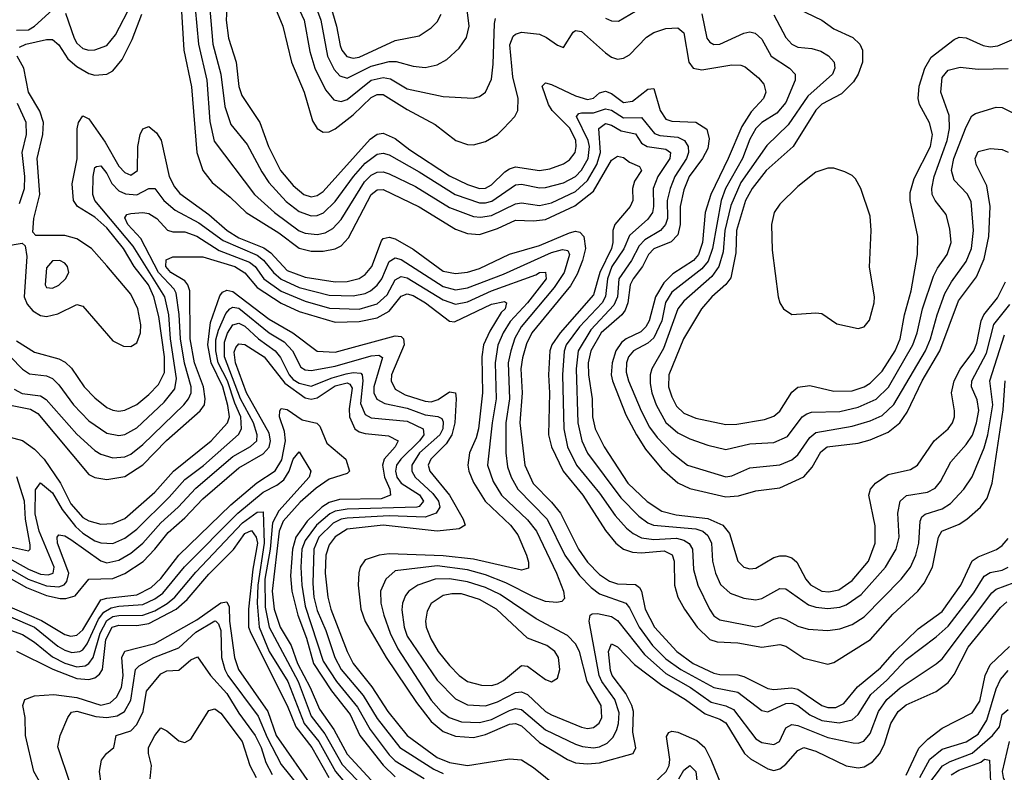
# Model space of a CAD drawing. Header units: inches. Extents: x 884549 to 1028252, y 526810 to 653624.
# Tile 924 of 1056: x 995940 to 999217, y 631988 to 634492. Entities that reach past the tile are written whole.
import ezdxf

# ---------------------------------------------------------------- set-up
doc = ezdxf.new("R2010")
doc.units = ezdxf.units.IN
doc.header["$MEASUREMENT"] = 0
doc.layers.add('A9693', color=7, linetype='Continuous')

msp = doc.modelspace()

# ---------------------------------------------------------------- linework, layer by layer
at = {"layer": 'A9693', "color": 5}
for points, elevation in [([(996758.1, 634610), (996815.8, 634470), (996844.5, 634350), (996887.4, 634250), (996914.9, 634154.9), (996930, 634129.2), (996950, 634117.4), (996970, 634118.5), (996990, 634128.1), (997050, 634174.9), (997110, 634232.9), (997130, 634242.4), (997150, 634243.1), (997230, 634193.2), (997323.1, 634143.1), (997391.1, 634090), (997430, 634076.5), (997450, 634075.7), (997490, 634086.8), (997529.9, 634110), (997550.5, 634129.5), (997587.7, 634170), (997597.9, 634190), (997598.8, 634230), (997581.5, 634301.5), (997571.6, 634408.4), (997582.8, 634437.2), (997590, 634443.9), (997610, 634449.7), (997670, 634443), (997692.8, 634432.8), (997730, 634406.4), (997750, 634399.3), (997782.5, 634450), (997790, 634455.9), (997810, 634452.6), (997890, 634381.7), (997910, 634366.7), (997930, 634359.8), (997950, 634363.3), (997970, 634375.1), (998026.3, 634433.7), (998050, 634449.6), (998090, 634462.2), (998130, 634464.1), (998150, 634447.6), (998167, 634350), (998181.2, 634330), (998210, 634324.6), (998310, 634341.4), (998340.5, 634340.5), (998354.6, 634334.6), (998398.3, 634298.3), (998416.9, 634276.9), (998422.9, 634250), (998415.2, 634230), (998374.6, 634185.4), (998343.2, 634136.8), (998298.1, 634030), (998239.9, 633910), (998221.6, 633850), (998212.6, 633750), (998198.9, 633710), (998182.4, 633690), (998113.4, 633646.6), (998083.6, 633616.4), (998055.6, 633570), (998034.6, 633490), (998024.4, 633470), (998006.8, 633453.1), (997958.6, 633430), (997942.7, 633417.3), (997924.6, 633390), (997911.5, 633350), (997909, 633310), (997913.4, 633290), (997957.5, 633177.5), (997992.9, 633110), (998022.8, 633062.8), (998077.5, 632997.5), (998130.5, 632950.5), (998170, 632931.4), (998290, 632904.2), (998332, 632908), (998390, 632924.1), (998470, 632934.2), (998550, 632971.1), (998577.6, 633002.4), (998605.8, 633054.2), (998627.2, 633070), (998730, 633083.1), (998770, 633093.5), (998830, 633119.1), (998869.6, 633150.4), (998893.8, 633186.2), (998943.4, 633290), (999002.6, 633390), (999063.8, 633556.2), (999124, 633636), (999150, 633696), (999165.2, 633770), (999169.9, 633870.1), (999158.8, 633938.8), (999123.4, 634010), (999120.2, 634030), (999130, 634053.4), (999170, 634062.7), (999210, 634059.4), (999230, 634050.9)], 3020), ([(996831.9, 634610), (996886.7, 634490), (996905.3, 634385.3), (996922.6, 634330), (996958.4, 634258.4), (996985.1, 634225.1), (997010, 634219.1), (997030, 634225.6), (997110, 634290), (997150, 634299.3), (997174.4, 634294.4), (997230, 634262), (997350, 634235.8), (997449.8, 634230.2), (997470, 634236), (997490, 634250.4), (997510, 634294), (997516.2, 634343.8), (997520.8, 634479.2), (997523.9, 634496.1)], 3040), ([(996475, 634575), (996486.4, 634390), (996511.6, 634268.4), (996529.8, 634049.8), (996550, 633990.2), (996580.7, 633950), (996641, 633901), (996693.7, 633850), (996802.9, 633782.9), (996870, 633731.7), (996910, 633721.8), (996950, 633721.8), (996990, 633729.8), (997010, 633739.7), (997034.4, 633765.6), (997109.7, 633910.3), (997130, 633925.7), (997150, 633926.6), (997270, 633868.7), (997390, 633795.2), (997430, 633780.4), (997470, 633776.8), (997530, 633796.5), (997590, 633824.4), (997650, 633822), (997690, 633827.3), (997787.5, 633872.5), (997850, 633921.1), (997910, 634024.3), (997930, 634037.5), (997950, 634033), (997970, 634017.8), (998002.8, 634002.8), (998009.2, 633990), (997986, 633954), (997979.4, 633930), (997980.4, 633890), (997971.3, 633870), (997920.7, 633810), (997913.7, 633790), (997914.4, 633750), (997910.1, 633730.1), (997871.2, 633650), (997850, 633576), (997739.3, 633450), (997711.5, 633410), (997704.2, 633390), (997699.8, 633310), (997703.4, 633250), (997700.3, 633110), (997710.3, 633070), (997748.6, 632990), (997814.6, 632910), (997890, 632791.6), (997924.1, 632750), (997950, 632730.1), (997979.7, 632719.7), (998010, 632717.3), (998084.7, 632724.7), (998111.6, 632711.6), (998118.2, 632690), (998119.6, 632610), (998130.9, 632570), (998152.9, 632530), (998195.1, 632470), (998237.2, 632430), (998261.4, 632421.4), (998330, 632418.8), (998410, 632403.5), (998470, 632412.6), (998490, 632407), (998550, 632367.4), (998630, 632347.9), (998650, 632352.9), (998772, 632430), (998846.3, 632513.7), (998929.5, 632590), (998950, 632617), (998977.4, 632670), (998997.9, 632770), (999009.4, 632790), (999066.4, 632813.6), (999092.6, 632830), (999137.4, 632870), (999159.9, 632900.1), (999176, 632950), (999213.3, 633193.3), (999220, 633290)], 2920), ([(996906.3, 634590), (996942, 634490), (996964.5, 634370), (996986.2, 634326.2), (997005.4, 634305.4), (997030, 634297.6), (997110, 634337.2), (997170, 634352.7), (997192.8, 634352.8), (997250, 634336.6), (997290, 634332.5), (997330, 634341.5), (997361.3, 634358.7), (997402.7, 634397.3), (997427.2, 634432.8), (997435.5, 634470), (997423.7, 634570)], 3060), ([(996965.2, 634570), (996994.9, 634470), (997006.3, 634406.3), (997012.3, 634390), (997029.4, 634369.4), (997050, 634363.4), (997070, 634366.8), (997190, 634422.5), (997270, 634438.3), (997310, 634464.2), (997330, 634485), (997342.4, 634510)], 3080), ([(996093.1, 634513.1), (996121.7, 634430), (996130, 634413.7), (996150, 634396.2), (996170, 634390.1), (996190, 634391.1), (996230, 634406.3), (996258.6, 634441.4), (996314, 634546)], 2940), ([(996524.4, 634530), (996534.8, 634410), (996562.5, 634290), (996573.3, 634153.3), (996587.7, 634087.7), (996721.5, 633910), (996788.3, 633850), (996870, 633789.4), (996890, 633781), (996930, 633776.6), (996957, 633783), (996982.7, 633797.3), (997010, 633827.4), (997087.9, 633952.1), (997110, 633974.2), (997130, 633984), (997150, 633985.4), (997170, 633979), (997257.1, 633937.1), (997370, 633867.2), (997450, 633836.3), (997474.2, 633834.2), (997510, 633839.7), (997590, 633878.5), (997610, 633881.8), (997670, 633873.3), (997710, 633882.5), (997790, 633919.6), (997830, 633956.4), (997861.3, 634010), (997873, 634050), (997867.3, 634130), (997890, 634145.9), (997910, 634140.6), (997942.1, 634122.1), (997990, 634111.4), (998010, 634081), (998028.8, 634070), (998090, 634061), (998106.4, 634050), (998104, 634030), (998063.7, 633970), (998047.8, 633930), (998049.8, 633870), (998045.8, 633850), (998030, 633827.8), (997970, 633773.7), (997950.9, 633729.1), (997910.8, 633670), (997896.4, 633630), (997889.4, 633570.6), (997878.1, 633550), (997803, 633470), (997759.2, 633410), (997751.6, 633388.4), (997746.3, 633310), (997750.5, 633130.5), (997763.7, 633070), (997793.4, 633010), (997870, 632916.2), (997921.5, 632841.5), (997959.6, 632799.6), (997981.6, 632781.6), (998010, 632767.2), (998050, 632762.4), (998126.2, 632766.2), (998150, 632759.5), (998168.5, 632748.5), (998178.7, 632730), (998182.3, 632662.3), (998196.5, 632610), (998235.4, 632530), (998250, 632508.4), (998270, 632494.5), (998390, 632471.6), (998410, 632475.7), (998450, 632496.9), (998470, 632502.1), (998490, 632496.1), (998530, 632473.4), (998564.3, 632464.3), (998630, 632459.6), (998670, 632464.6), (998710, 632479.4), (998750, 632504.5), (998873.6, 632630), (998904.3, 632670), (998922.3, 632710), (998932.4, 632750), (998936.5, 632823.5), (998942.7, 632837.3), (998953.1, 632846.9), (999010, 632864.4), (999038, 632882), (999082.5, 632930), (999110, 632971.2), (999150, 633067.5), (999161.9, 633110), (999178.5, 633210), (999168.8, 633290), (999217, 633443)], 2940), ([(996630.7, 634550), (996627.7, 634490), (996635.2, 634430), (996660.2, 634350), (996669.8, 634269.8), (996679.6, 634239.6), (996739.4, 634150), (996768.4, 634070), (996808.1, 633990), (996850, 633940.1), (996886.2, 633910), (996910, 633902.7), (996930, 633906.9), (996950, 633920.4), (997106, 634094), (997130, 634110.4), (997150, 634114.1), (997190, 634096.3), (997238.7, 634058.7), (997370, 633971.9), (997430, 633943), (997470, 633929.8), (997490, 633931.5), (997510, 633942.6), (997555, 633985), (997570, 633995.8), (997590, 634002.3), (997670, 633989.8), (997704.3, 633995.7), (997750, 634012.3), (997770, 634025.2), (997788.2, 634050), (997792.5, 634070), (997790.8, 634090), (997770.6, 634130.6), (997712.1, 634190), (997699.6, 634210), (997678.7, 634270), (997690, 634281.5), (997710, 634276.2), (997790, 634238), (997830, 634226), (997850, 634230.1), (997870, 634248.2), (997890, 634254.1), (997910, 634245.6), (997950, 634216), (997979.1, 634220.9), (998030, 634260.1), (998050, 634262.2), (998071.5, 634190), (998090, 634160.8), (998110, 634153.8), (998190.4, 634150.4), (998227.4, 634127.4), (998235.1, 634095.1), (998230, 634063.2), (998212.5, 634030), (998168.6, 633970), (998150, 633925.7), (998137.9, 633870), (998138.3, 633810), (998130, 633776.2), (998107.9, 633752.1), (998050, 633729.3), (998032.7, 633710), (998012.3, 633670), (997981.7, 633630), (997972, 633610), (997963.7, 633550), (997954.7, 633525.3), (997943.7, 633510), (997875.5, 633450), (997841.4, 633390), (997832.3, 633350), (997833.2, 633310), (997845.2, 633230), (997846.9, 633170), (997854.9, 633130), (997885.2, 633070), (997964, 632950), (998028.2, 632888.2), (998076.6, 632856.6), (998124.6, 632844.6), (998230, 632832), (998280.1, 632810), (998302.3, 632782.3), (998330, 632690.2), (998350, 632670.1), (998370, 632664.4), (998390, 632667.3), (998450, 632702), (998470, 632708.1), (998490, 632707.5), (998510, 632700.7), (998526.4, 632686.4), (998556.1, 632630), (998571.5, 632611.5), (998610, 632590.1), (998632.3, 632587.7), (998665.7, 632594.3), (998710, 632625.5), (998764.5, 632690), (998787.3, 632750), (998787.5, 632807.5), (998766.1, 632910), (998771.1, 632930), (998787.9, 632950), (998830, 632978.3), (998904.7, 632995.3), (998927.4, 633010), (998983.7, 633090), (999029.8, 633130), (999043.9, 633150), (999051, 633170), (999051, 633190), (999040.8, 633250), (999049.7, 633290), (999070, 633328.8), (999115.6, 633390), (999124.8, 633415.2), (999139.5, 633490), (999148.7, 633510), (999194, 633566), (999220.8, 633619.2)], 2980), ([(998529, 634529), (998610, 634490.6), (998650, 634461.6), (998712.6, 634432.6), (998736, 634410), (998744.6, 634390), (998744.6, 634350), (998730.5, 634310), (998714.9, 634285.1), (998675.1, 634244.9), (998610, 634210.3), (998590, 634190.7), (998513.8, 634070), (998424.6, 633990), (998378.2, 633930), (998355.7, 633890), (998325.6, 633790), (998323.8, 633716.2), (998306.8, 633633.2), (998289.8, 633610.2), (998243.1, 633570), (998209.3, 633530), (998148.7, 633430), (998100.6, 633310), (998099.4, 633270), (998110, 633236.3), (998125.8, 633205.8), (998150, 633182.6), (998190, 633166), (998290, 633144.6), (998326.3, 633146.3), (998418.4, 633161.6), (998450, 633172.7), (998470, 633189.5), (998510, 633252.9), (998530, 633269.5), (998570, 633274.7), (998650, 633255.2), (998710, 633257.3), (998750, 633270.1), (998770, 633282), (998810, 633321.7), (998853.6, 633390), (998870.2, 633430), (998884.5, 633510), (998906.8, 633590), (998928.3, 633710), (998928.9, 633770), (998904, 633890), (998903.7, 633916.3), (998917.2, 633962.8), (998971.6, 634070), (998977.8, 634110), (998968.1, 634148.1), (998934.7, 634210), (998929.9, 634230), (998933.3, 634270), (998952, 634330), (998973.5, 634366.5), (999050, 634425.7), (999066.9, 634433.1), (999090, 634430.8), (999145.9, 634406), (999170, 634401.2), (999195.7, 634404.3), (999250, 634428)], 3080), ([(995930, 634456.6), (995970, 634458.4), (995990.1, 634469.9), (996050, 634524.8)], 2940), ([(995939.6, 634400.4), (995961.1, 634410), (996030, 634425.8), (996050, 634425.9), (996070, 634407.5), (996100.9, 634360.9), (996130, 634335.8), (996170, 634313.1), (996190, 634306.8), (996229.9, 634310.1), (996250, 634321.3), (996281.3, 634358.7), (996314.2, 634425.8), (996346.3, 634510)], 2920), ([(996573.4, 634526.6), (996582.7, 634410), (996609.8, 634310), (996622.4, 634202.4), (996642.6, 634142.6), (996696.9, 634076.9), (996745.6, 633985.6), (996769.8, 633949.8), (996826.9, 633886.9), (996870, 633853.9), (996910, 633839.2), (996930, 633840.2), (996951.2, 633848.8), (996990, 633886.4), (997050.7, 633970), (997090, 634013.8), (997130, 634044.3), (997150, 634048.1), (997170, 634042.4), (997270, 633985.3), (997389.9, 633909.9), (997470, 633881.8), (997490, 633881.8), (997511.7, 633888.3), (997590, 633941.9), (997610, 633944.1), (997670, 633932.7), (997690, 633933.5), (997750, 633949), (997790, 633970.1), (997810, 633990.8), (997831.7, 634030), (997835.9, 634070), (997832.5, 634090), (997793.1, 634170), (997800.7, 634179.3), (997810, 634182.2), (997850, 634181.4), (997890, 634195.3), (997910, 634190.8), (997950, 634165.2), (998010, 634166.4), (998052.6, 634112.6), (998070, 634106.8), (998130, 634100.9), (998152.5, 634090), (998165.1, 634070), (998166.2, 634050), (998159.3, 634030), (998120.9, 633970), (998104.8, 633930), (998095.4, 633890), (998095.5, 633830), (998089.8, 633810.2), (998072.5, 633790), (998020.5, 633759.5), (998001.2, 633738.8), (997976.3, 633690), (997933.8, 633630), (997929.1, 633570), (997917.9, 633542.1), (997840.5, 633459.5), (997798.2, 633390), (997791.9, 633330), (997797.9, 633150), (997810.7, 633090.7), (997830, 633049.1), (997940.4, 632900.4), (998000.2, 632840.2), (998030, 632817.7), (998049.6, 632809.6), (998190, 632798), (998213.7, 632790), (998230, 632775.9), (998241.9, 632750), (998245.8, 632690), (998255.5, 632650), (998272.9, 632612.9), (998304.1, 632584.1), (998350, 632567.2), (998390, 632561), (998410, 632565.4), (998470, 632599.1), (998490, 632598.5), (998564.8, 632544.8), (998590, 632536.6), (998630, 632532.7), (998670, 632537.3), (998690, 632544.6), (998740.7, 632579.3), (998821.3, 632670), (998856.7, 632730), (998867.1, 632770), (998862.5, 632850), (998870.5, 632890), (998891.6, 632908.4), (998960.7, 632919.3), (998987.2, 632932.8), (999004.5, 632955.5), (999039, 633021), (999090, 633077.9), (999111.2, 633108.8), (999124.5, 633150), (999131.7, 633191.7), (999126.5, 633226.5), (999107.9, 633270), (999108.7, 633290), (999157.8, 633382.2), (999182, 633478), (999235.6, 633544.4)], 2960), ([(997890, 634496.8), (997910, 634487.4), (997932.7, 634487.3), (997990, 634519.9)], 3040), ([(998210, 634511.1), (998226.7, 634430), (998236.7, 634416.7), (998250, 634408.8), (998270, 634410.5), (998350, 634446.8), (998370, 634451.2), (998387.3, 634447.3), (998410, 634427.1), (998441.5, 634370), (998501.9, 634330), (998520.8, 634310), (998520.4, 634290), (998490, 634216.2), (998459.5, 634180.5), (998410, 634149.2), (998390, 634129.5), (998370, 634094.6), (998345.3, 634030), (998289.2, 633930), (998274.2, 633890), (998245.2, 633730), (998231.4, 633688.6), (998210, 633662.5), (998110, 633585.1), (998089.5, 633550.5), (998076.8, 633490), (998050, 633433.1), (998030, 633415.4), (997983.1, 633390), (997965.8, 633370), (997959, 633350), (997958.4, 633318.4), (997966.1, 633290), (998008.1, 633190), (998036.3, 633136.3), (998061.3, 633101.3), (998110, 633051), (998163, 633010), (998290, 632970.9), (998310, 632974), (998370, 633000.9), (998470, 633010.5), (998510, 633027.4), (998530, 633043.6), (998570, 633101.9), (998590, 633118.1), (998710, 633139.4), (998770, 633157.1), (998810, 633175.2), (998848.9, 633211.1), (998954.4, 633390), (998971.3, 633430), (998992.9, 633510), (999019.2, 633580.7), (999040.8, 633619.2), (999090, 633686.7), (999108.1, 633730), (999114.2, 633790), (999106.8, 633886.8), (999092.7, 633912.7), (999050, 633958), (999041.4, 633990), (999048.8, 634030), (999090, 634135), (999108.3, 634171.6), (999120.9, 634179.1), (999190, 634200.9), (999210, 634199.8), (999250, 634180.1)], 3040), ([(998450, 634507.8), (998490, 634432.9), (998510, 634410.1), (998530, 634400.1), (998575.8, 634395.8), (998606.6, 634386.6), (998631.4, 634371.4), (998650.1, 634350), (998653.2, 634330), (998645.2, 634310), (998563.3, 634236.8), (998498, 634142), (998426.9, 634073.1), (998339.9, 633950), (998307.1, 633872.9), (998287.2, 633790), (998281, 633719), (998266.9, 633670), (998243.1, 633636.9), (998150, 633554.9), (998130.8, 633530), (998082.6, 633397.4), (998043.6, 633330), (998038.3, 633310), (998038.4, 633281.6), (998043.8, 633250), (998057.8, 633210), (998090, 633151.5), (998130, 633116.9), (998170, 633097.1), (998230, 633076), (998290, 633061.2), (998370, 633080.9), (998450, 633084.9), (998494.9, 633105.1), (998544.1, 633170), (998559.4, 633180.6), (998574.7, 633185.3), (998670, 633188), (998730, 633202.2), (998790, 633229.1), (998831.5, 633268.5), (998912.8, 633410), (998926.9, 633450), (998944.7, 633530), (998981.3, 633638.7), (998994.5, 633665.5), (999026.1, 633710), (999040.1, 633750), (999035.5, 633795.5), (999023.5, 633843.5), (998986.2, 633890), (998976.6, 633910), (998975.3, 633930), (998983.5, 633970), (999026.6, 634090), (999034.7, 634130), (999032.8, 634172.8), (999005, 634250), (999010, 634299.6), (999030, 634323.7), (999070, 634333.8), (999130, 634326.9), (999230, 634329.1)], 3060), ([(995890, 633738.2), (995948.5, 633748.5), (995958.9, 633738.9), (995963.6, 633703.6), (995955.3, 633570), (995965.4, 633545.4), (995983.5, 633523.5), (996010, 633507.5), (996030, 633504.2), (996067.4, 633512.6), (996130, 633543.6), (996150, 633538), (996250, 633422.7), (996285.2, 633405.2), (996310, 633404.2), (996330, 633416.9), (996342.1, 633450), (996343.4, 633476.6), (996333.7, 633530), (996310, 633578.7), (996230, 633672.2), (996178.8, 633730), (996130, 633762), (996090, 633773.6), (995993.9, 633773.9), (995984.4, 633784.4), (995987.3, 633830), (996007, 633910), (995998, 634030), (996017.6, 634110), (996019.9, 634150), (996007, 634187), (995969.1, 634250), (995954.5, 634330), (995932.4, 634370)], 2920), ([(995939.8, 633880.2), (995956.4, 633930), (995957, 633970), (995948.7, 634050), (995962.4, 634110), (995962.2, 634150), (995933.3, 634213.3)], 2940), ([(995930, 633422.9), (995990, 633385.9), (996070, 633363.3), (996092.1, 633352.1), (996112.5, 633332.5), (996154.5, 633270), (996190, 633233.2), (996230, 633201.5), (996250, 633192.4), (996270, 633189.7), (996290, 633192.5), (996330, 633211.6), (996370, 633244.5), (996401.8, 633278.2), (996421.9, 633318.1), (996422.7, 633370), (996403.7, 633503.7), (996386.3, 633570), (996368.4, 633610), (996321.5, 633670), (996285.4, 633730), (996230, 633798.7), (996190, 633835), (996133.1, 633870), (996119.1, 633890), (996114.6, 633945.4), (996131.4, 634028.6), (996131.7, 634128.3), (996135.6, 634150), (996150, 634172.3), (996170, 634162.3), (996224.5, 634084.5), (996270, 634004.2), (996290, 633983.8), (996310, 633974.2), (996332.1, 633990), (996333.4, 634070), (996341.5, 634110), (996350, 634128.2), (996370, 634136), (996395.3, 634115.3), (996411.2, 634091.2), (996437.2, 633970), (996455.3, 633935.3), (996473.7, 633913.7), (996570, 633843), (996630.4, 633790), (996670, 633766.4), (996752.3, 633732.3), (996775.5, 633715.5), (996830, 633657.5), (996890, 633634.5), (996990, 633619.6), (997030, 633620.8), (997070, 633630.7), (997090, 633643.9), (997112.2, 633670), (997144, 633756), (997150, 633763.3), (997170, 633768), (997190, 633762.3), (997250, 633728.4), (997350, 633654.8), (997390, 633647.1), (997430, 633651.9), (997470, 633663.3), (997570, 633711.4), (997670, 633740.7), (997770, 633782.9), (997790, 633788.2), (997804.2, 633784.2), (997817.8, 633770), (997823, 633730), (997813.4, 633690), (997795.3, 633644.7), (997773.4, 633606.6), (997644.7, 633450), (997627.2, 633412.8), (997613.9, 633366.1), (997608, 633330), (997612.2, 633250), (997604.6, 633150), (997621.4, 633010), (997649, 632949), (997710, 632886.9), (997739.5, 632850), (997799.3, 632730), (997830, 632686.7), (997870, 632645.9), (997903.1, 632623.1), (997930, 632614.8), (997990, 632611.9), (998002.8, 632602.8), (998010, 632590), (998021.8, 632530), (998053.2, 632470), (998127.1, 632390), (998181.6, 632350), (998250, 632317), (998270, 632312.6), (998330, 632312), (998350, 632305.9), (998430, 632266.5), (998450, 632263), (998510, 632269.1), (998530, 632263.9), (998609.9, 632209.9), (998630, 632203), (998656.4, 632203.6), (998683.1, 632216.9), (998728, 632272), (998804.9, 632335.1), (998852.6, 632390), (998930, 632465.4), (999010, 632522.8), (999072.4, 632610), (999110, 632691), (999130, 632704.7), (999190.8, 632729.2), (999210, 632742.6), (999230, 632765.5)], 2880), ([(995910, 633370.1), (995950, 633329.1), (995973.1, 633313.1), (996030, 633306.2), (996050, 633297.3), (996070, 633277.3), (996118.9, 633210), (996170, 633157.4), (996230, 633115.9), (996270, 633108.1), (996290, 633111.7), (996330, 633133.9), (996420.7, 633219.3), (996457, 633263), (996462.5, 633297.5), (996442.6, 633430), (996436.1, 633510), (996423.8, 633570), (996318.2, 633738.2), (996190.4, 633890), (996183.2, 633910), (996184.8, 633970), (996190, 634000.2), (996196.4, 634003.6), (996210, 634005.2), (996230, 633979.6), (996247, 633947), (996270, 633922.6), (996292.4, 633912.4), (996330, 633909.4), (996370, 633930.1), (996390, 633930.1), (996420.3, 633890), (996457.7, 633857.7), (996536, 633816), (996617.4, 633757.4), (996730, 633708.3), (996751.9, 633691.9), (996785, 633650), (996810, 633628), (996870, 633600.9), (996970, 633575.4), (997050, 633572.5), (997090, 633581.1), (997108.2, 633590), (997130, 633608.6), (997144.9, 633630), (997170, 633687.3), (997190, 633699), (997210, 633693.6), (997350, 633603.8), (997390, 633592.8), (997430, 633599.2), (997550, 633645.5), (997710, 633716.8), (997746.8, 633726.8), (997764.2, 633724.2), (997770.1, 633710), (997752.4, 633650), (997719.4, 633600.6), (997608.5, 633470), (997587.9, 633432.1), (997574.3, 633390), (997566.2, 633350), (997570.4, 633230), (997557.9, 633150), (997557.8, 633050), (997564.1, 633004.1), (997575.5, 632970), (997598, 632930), (997695.1, 632830), (997754.6, 632710), (997802.7, 632642.7), (997842.5, 632602.5), (997870, 632581.9), (997957.4, 632550), (997970, 632534.6), (998001.8, 632470), (998046.6, 632410), (998090, 632365.6), (998140.3, 632330), (998250, 632269.3), (998330, 632253.8), (998410, 632192.9), (998430, 632189.2), (998490, 632216.3), (998510, 632217.7), (998530, 632209.7), (998570, 632178.3), (998610, 632159.8), (998667.6, 632152.4), (998710, 632161.8), (998730, 632179.6), (998773, 632247), (998825.6, 632294.4), (998890, 632362.4), (998990, 632438.2), (999030, 632474.3), (999115.7, 632584.3), (999150, 632639.9), (999170, 632652.3), (999210, 632660.1), (999230, 632669.7)], 2860), ([(995922.3, 633262.3), (995948, 633248), (996010, 633239.9), (996028.3, 633228.3), (996130, 633112.9), (996190, 633058.4), (996210, 633045.7), (996250, 633034), (996290, 633036.7), (996310, 633045.7), (996350, 633078), (996486.3, 633210), (996502.4, 633230), (996511.1, 633250), (996511, 633270), (996489.2, 633349.1), (996474.9, 633430), (996471.1, 633511.1), (996461.5, 633581.5), (996454.8, 633594.8), (996401.9, 633650), (996343.8, 633763.8), (996299.8, 633810), (996290, 633832.2), (996296.4, 633843.6), (996310, 633846.9), (996350, 633850.4), (996370, 633846.7), (996396.9, 633830), (996431.7, 633791.7), (996450, 633785.5), (996490, 633786.3), (996530, 633771.7), (996603.9, 633723.9), (996705.3, 633685.3), (996724.2, 633670), (996753, 633630), (996810, 633588.3), (996890, 633554.8), (996971.7, 633531.7), (997070, 633528.5), (997130, 633546.3), (997163.3, 633576.7), (997190, 633626.3), (997210, 633637.4), (997230, 633632.6), (997350, 633559.7), (997390, 633544.9), (997430, 633552.6), (997510, 633589.4), (997657.5, 633642.4), (997670, 633650.6), (997690, 633651.4), (997691.8, 633630), (997630.3, 633550), (997572.6, 633487.4), (997549.2, 633450), (997531.2, 633408.8), (997522.4, 633350), (997526.1, 633230), (997512.1, 633150), (997496.9, 633010), (997515.7, 632955.7), (997543.5, 632910), (997630, 632827.4), (997660.2, 632790), (997727.1, 632650), (997750.1, 632590), (997753.7, 632566.3), (997744.4, 632555.6), (997727.8, 632552.2), (997690, 632556.4), (997650, 632571.8), (997558.1, 632618.1), (997490, 632644.9), (997430, 632660.9), (997330, 632674.6), (997190, 632657.9), (997158.4, 632630), (997141.4, 632590), (997141.7, 632550), (997151.7, 632510), (997172.9, 632450), (997198.2, 632398.2), (997310, 632227.8), (997342.9, 632190), (997369.1, 632170), (997410, 632155.6), (997470, 632153), (997510, 632163.3), (997570, 632193.6), (997590, 632199.4), (997610, 632197), (997690, 632128.4), (997790, 632080.9), (997813.1, 632073.1), (997850, 632069), (997870, 632072.3), (997895.4, 632084.6), (997915.1, 632104.9), (997927.2, 632130), (997933.3, 632150), (997934.9, 632185.1), (997920.4, 632230), (997877.8, 632290), (997869.1, 632310), (997835.7, 632490), (997838.7, 632510), (997845, 632515), (997863.5, 632516.5), (997910, 632506), (997930, 632493), (998019.7, 632379.7), (998090, 632316.5), (998172, 632270), (998241.3, 632221.3), (998290, 632208.3), (998316, 632196), (998390, 632098.8), (998410, 632086.3), (998450, 632080.1), (998468.8, 632090), (998490, 632135.3), (998510, 632146.6), (998530, 632143.1), (998630, 632103.2), (998713.9, 632086.1), (998730, 632084.8), (998749.2, 632090.8), (998770, 632116.6), (998798.2, 632190), (998825.9, 632230), (998870, 632269.1), (998990, 632348.1), (999010, 632365.6), (999175.8, 632584.2), (999190, 632596.6), (999250, 632619.6)], 2840), ([(995910, 633209.2), (995976.1, 633196.1), (996001.2, 633181.2), (996170, 632978.5), (996190, 632968.4), (996230, 632961.5), (996290, 632972.3), (996350, 633010.7), (996428.5, 633091.5), (996540.5, 633190), (996555.2, 633210), (996557.2, 633230), (996551.7, 633270), (996522.1, 633350), (996508, 633430), (996506.9, 633590), (996500.1, 633610), (996490, 633623), (996442.7, 633650), (996426.4, 633670), (996427.8, 633692.2), (996450, 633702.2), (996550, 633702.8), (996655.7, 633670), (996689.2, 633649.2), (996730, 633600.4), (996810, 633548.5), (996870, 633520.8), (996990, 633485.2), (997070, 633487.1), (997130, 633499.9), (997170, 633521.4), (997210, 633571.4), (997230, 633579.1), (997250, 633573.8), (997290.5, 633550), (997370, 633488.8), (997386.7, 633486.7), (997510, 633545.1), (997553.5, 633553.5), (997560.7, 633550), (997555.5, 633530), (997543, 633517), (997504.9, 633455.1), (997484.1, 633410), (997478.1, 633370), (997480.5, 633250), (997466.7, 633130), (997459.8, 633100.2), (997437.4, 633050), (997431.3, 633010), (997434.4, 632990), (997450, 632952.1), (997489.1, 632890), (997573.9, 632810), (997598, 632778), (997627.2, 632710), (997633.5, 632686.5), (997633, 632667), (997610, 632659.7), (997450, 632696.6), (997350, 632708.3), (997170, 632714.2), (997136, 632710), (997090, 632694), (997072.8, 632670), (997068.6, 632651.4), (997067.1, 632610), (997076, 632530), (997089.6, 632489.6), (997159.5, 632370), (997260.3, 632220.3), (997310, 632156.6), (997350, 632123.6), (997390, 632107.8), (997450, 632103.8), (997490, 632113.2), (997570, 632148.1), (997590, 632149.8), (997610, 632141.9), (997670, 632086.3), (997763.6, 632030), (997790, 632019.6), (997830, 632015.7), (997870, 632019.3), (997981.6, 632050), (997990.6, 632069.4), (997980.8, 632120.8), (997982.6, 632190), (997977.5, 632210), (997956.8, 632250), (997911.3, 632310), (997905.8, 632325.8), (997899.3, 632390), (997910, 632414.6), (997930, 632404.7), (997985.8, 632345.8), (998077.4, 632277.4), (998155.9, 632230), (998221.6, 632181.6), (998270, 632164.6), (998290, 632152.6), (998352.7, 632050), (998372.2, 632032.2), (998430, 631998.7), (998450, 631994.1), (998470, 631999.4), (998490, 632015.1), (998530, 632060.1), (998550, 632070.5), (998590, 632057.7), (998690, 632009.2), (998730, 632002.2), (998750, 632006), (998777.9, 632022.1), (998802.5, 632050), (998817.9, 632082.1), (998839.2, 632150), (998863.3, 632190), (998890, 632211.6), (998990, 632256.3), (999030, 632286.7), (999050, 632313), (999096.6, 632403.4), (999204.2, 632535.8), (999225.5, 632554.5)], 2820), ([(995904.1, 633104.1), (995950, 633091.3), (995990, 633062.6), (996021.5, 633030), (996076, 632950), (996110, 632880.7), (996150, 632835), (996170, 632823.8), (996210, 632812.8), (996250, 632815.2), (996290, 632832.5), (996390, 632919.4), (996451.6, 632990), (996577.2, 633090), (996632.1, 633150), (996637.9, 633170), (996632.5, 633207.5), (996616.4, 633270), (996577.8, 633350), (996566.6, 633410), (996575.4, 633484.6), (996606.8, 633573.2), (996615, 633585), (996630, 633591.2), (996650, 633587.4), (996770, 633495.2), (996849, 633450), (996930, 633388.9), (996990, 633385.8), (997190, 633440.3), (997210, 633437.6), (997217.6, 633430), (997220.1, 633410), (997177.6, 633310), (997176.7, 633290), (997190, 633262.5), (997223.5, 633243.5), (997290, 633222.4), (997310, 633220.3), (997332.5, 633227.5), (997370, 633253.5), (997390.1, 633250), (997393, 633230), (997387.9, 633150), (997377.9, 633110), (997359.2, 633080.8), (997308.2, 633030), (997299.9, 633010), (997305.4, 632990), (997370.3, 632910), (997416, 632830), (997422.5, 632810), (997402.3, 632797.7), (997329.7, 632790.3), (997150, 632809.6), (997030, 632796.2), (996990, 632771.4), (996970, 632744.3), (996959, 632710), (996956.4, 632650), (996965.2, 632570), (996975.6, 632530), (997029.5, 632389.5), (997049.5, 632350), (997111.9, 632271.9), (997165.3, 632190), (997229.4, 632110), (997330, 632037.3), (997370, 632019.7), (997430, 632009.8), (997570, 632032.7), (997610, 632028.9), (997650, 632004), (997730, 631939.3)], 2780), ([(995850.3, 632730.3), (995970, 632663.1), (996010, 632647.3), (996035.4, 632644.6), (996051.7, 632650), (996054.6, 632670), (996005.3, 632790), (995991.9, 632848.1), (995992.5, 632927.5), (996009.4, 632950.6), (996050, 632917.8), (996081.9, 632861.9), (996125.7, 632805.7), (996150, 632783.1), (996190, 632757.8), (996210, 632750.6), (996250, 632749.1), (996290, 632766.3), (996330, 632796.7), (996437.3, 632902.7), (996490, 632962.3), (996551.6, 633008.4), (996668.3, 633111.8), (996678.1, 633130), (996676.3, 633170), (996655.7, 633215.7), (996631.7, 633290), (996601, 633350), (996592.5, 633390), (996593.4, 633426.6), (996601.5, 633458.5), (996625.9, 633514.1), (996640.1, 633530), (996650, 633535.6), (996670, 633531.4), (996770, 633450), (996820.1, 633420.1), (996847.7, 633390), (996876, 633336), (996890, 633326.4), (996910, 633324.8), (996990, 633338.7), (997110, 633373.4), (997135.3, 633375.3), (997147.2, 633367.2), (997118.7, 633270), (997119.2, 633250), (997128.9, 633228.9), (997155, 633215), (997230, 633199.4), (997290, 633176.6), (997331.9, 633171.9), (997344.8, 633164.8), (997350, 633153.6), (997348.6, 633130), (997338.7, 633110), (997270.8, 633050), (997244.8, 633010), (997245.1, 632990), (997256.3, 632970), (997314.9, 632914.9), (997333.9, 632890), (997338.1, 632870), (997326, 632850), (997290, 632836.7), (997170, 632841.4), (997030, 632833.3), (997010, 632829.6), (996983.6, 632816.4), (996936.2, 632770), (996919.3, 632730), (996915.5, 632615.5), (996919.4, 632570), (996930, 632526.3), (996959, 632459), (996989.3, 632370), (997010, 632330), (997082.8, 632242.8), (997130, 632166.6), (997205.1, 632070), (997318.1, 631998.1), (997350, 631983.2)], 2760), ([(995850, 632697.9), (995968.3, 632630), (996030, 632608.3), (996070, 632604.3), (996088.2, 632611.8), (996097.3, 632622.7), (996103.5, 632650), (996066.1, 632750), (996065.3, 632770), (996070, 632777.8), (996090, 632773.9), (996110, 632762.4), (996210, 632690.7), (996230, 632684), (996270, 632693.1), (996310, 632716.9), (996350, 632749.7), (996410, 632818), (996467.4, 632870), (996526.5, 632933.5), (996650, 633037.9), (996708.2, 633071.8), (996729.5, 633090), (996730.4, 633110), (996718.8, 633150), (996675.1, 633230), (996621.3, 633370), (996621.7, 633418.3), (996631.8, 633448.2), (996650, 633476.5), (996670, 633481.6), (996690, 633471.7), (996735.3, 633430), (996790.2, 633390.2), (996808.1, 633368.1), (996836.5, 633310), (996850, 633294.1), (996870, 633281.8), (996910, 633272.2), (996979.7, 633300.3), (997026.5, 633313.5), (997050, 633317.8), (997075.4, 633315.4), (997080.2, 633310), (997082.3, 633290), (997074.4, 633214.4), (997090, 633178.5), (997110, 633167.1), (997230, 633155.6), (997283.4, 633130), (997285.5, 633110), (997270.8, 633090), (997208.8, 633030), (997194.6, 633010), (997190.3, 632990), (997195.8, 632970), (997209.6, 632949.6), (997270.3, 632910.3), (997283.5, 632890), (997270, 632872.2), (997261.3, 632870), (997030, 632863.5), (996990, 632856.4), (996972.2, 632847.8), (996927.7, 632810), (996890, 632758.9), (996879, 632730), (996876, 632670), (996879.3, 632610), (996890, 632540.5), (996950, 632357.2), (996994.7, 632290), (997064.6, 632204.7), (997106.2, 632130), (997170, 632045.3), (997190, 632025.6), (997286.8, 631966.8)], 2740), ([(995870, 632654.5), (995962.5, 632602.5), (996030, 632576), (996074.6, 632565.4), (996094, 632566), (996124.9, 632575.1), (996170, 632630.6), (996250, 632632.2), (996290.6, 632649.4), (996350.9, 632689.1), (996390, 632729.5), (996434.6, 632785.4), (996490, 632834.8), (996550, 632898), (996670, 633000.6), (996750, 633047.1), (996770.3, 633069.7), (996774.6, 633090), (996770, 633115.8), (996694.6, 633250), (996657.9, 633350), (996654.2, 633385.8), (996659, 633401), (996670, 633413.3), (996690, 633410.7), (996754.3, 633370), (996822.2, 633282.2), (996890, 633233.6), (996910, 633229.1), (996930, 633233.9), (996990, 633273), (997030, 633283.4), (997038.6, 633278.6), (997046.2, 633266.2), (997036.6, 633196.6), (997037.6, 633170), (997056, 633130), (997070, 633120.1), (997090, 633115.2), (997167.5, 633107.5), (997199.8, 633090), (997190.1, 633070), (997153.2, 633030), (997147.7, 633010), (997153.7, 632970), (997172.1, 632930), (997174.7, 632910), (997143, 632897), (997004.8, 632895.2), (996970, 632885.3), (996945.2, 632870), (996897.1, 632822.9), (996859.1, 632770), (996848.1, 632730), (996841.8, 632641.8), (996845.4, 632590), (996865.7, 632510), (996894.4, 632434.4), (996918.4, 632350), (996978.3, 632258.3), (997039.7, 632179.7), (997072.6, 632110), (997150, 632011.5), (997190, 631972.7)], 2720), ([(995890, 632545.7), (996013.2, 632493.2), (996090, 632446.2), (996110, 632440.1), (996130, 632443.9), (996150, 632462.1), (996210, 632560.9), (996230, 632567), (996330, 632578.1), (996377.5, 632602.5), (996410, 632632.1), (996470, 632710.3), (996642.4, 632877.6), (996729.1, 632950.9), (996790, 632990.1), (996812.6, 633027.4), (996825.2, 633090), (996821.4, 633121.4), (996804.8, 633170), (996805.6, 633190), (996810, 633197.6), (996830, 633194.2), (996880.4, 633160.4), (996928.7, 633148.7), (996939.6, 633139.6), (996962.3, 633082.3), (997025.5, 633030), (997038.2, 632990), (997030, 632981.6), (996970, 632963.4), (996926.5, 632933.5), (996873.3, 632886.7), (996817.3, 632822.7), (996803.9, 632790), (996780, 632590), (996787, 632530), (996807.4, 632470), (996843.7, 632410), (996864.7, 632350), (996906.5, 632270), (996937.6, 632197.6), (996985.7, 632130), (997030, 632047.5), (997110, 631961)], 2680), ([(995910, 632504.4), (995990, 632470.2), (996067.4, 632407.4), (996090, 632394.1), (996113.3, 632386.7), (996140.8, 632390), (996150, 632394.6), (996164.6, 632415.4), (996202.9, 632497.1), (996220, 632519.9), (996244.9, 632535.1), (996270, 632540.7), (996350, 632545.4), (996390, 632564.6), (996416.4, 632583.6), (996489.2, 632670.7), (996665.9, 632850), (996750, 632919.4), (996796.5, 632943.5), (996819, 632961), (996837, 632990), (996850, 633029.2), (996870, 633054), (996909.4, 632989.4), (996904, 632970), (996802.8, 632857.2), (996782, 632818), (996773.8, 632730), (996756, 632630), (996757.5, 632537.5), (996770.4, 632470), (996867.1, 632290), (996910, 632174), (996955.8, 632115.8), (997013.2, 632013.2), (997110, 631912.4)], 2660), ([(995910, 632738.3), (995970, 632725), (995974.9, 632730), (995975.1, 632744.9), (995959.9, 632830), (995955.9, 632890), (995930.5, 632970.5)], 2780), ([(995910, 632461), (995950, 632445.9), (995990, 632420.8), (996050, 632371.9), (996090, 632350.9), (996130, 632338.6), (996157.7, 632342.3), (996170.8, 632349.2), (996184.8, 632370), (996207.7, 632450), (996230, 632492.6), (996250, 632505.9), (996270, 632509.6), (996350, 632510.7), (996390, 632525.3), (996430.9, 632549.1), (996456.4, 632570), (996526.1, 632653.9), (996682, 632818), (996730, 632853.5), (996750, 632854.1), (996753.3, 632750), (996732.2, 632610), (996730.7, 632550), (996737.3, 632470), (996770.8, 632390), (996832.2, 632290), (996887.1, 632150), (996936.2, 632090), (996990.7, 631990.7), (997090, 631873.4)], 2640), ([(995930, 632391.1), (996050.3, 632330.3), (996130, 632299.7), (996170, 632296), (996190, 632301.5), (996206.4, 632313.6), (996215.3, 632330), (996226.6, 632430), (996247.6, 632470), (996270, 632477.5), (996330, 632476.2), (996370, 632482.9), (996461.3, 632530), (996497.9, 632562.1), (996570, 632647.1), (996651.4, 632728.6), (996690, 632782.2), (996711.9, 632791.9), (996727.3, 632770), (996731.3, 632750), (996716.4, 632663.6), (996702, 632530), (996702.1, 632470), (996709.1, 632450), (996830.1, 632209.9), (996859.4, 632139.4), (996912.7, 632070), (996968.7, 631970)], 2620), ([(996031.9, 631911.9), (995986.8, 631990), (995959.1, 632110), (995959, 632170), (995950.6, 632210), (995957.2, 632230), (995990, 632242.3), (996053.6, 632246.4), (996130, 632236.7), (996210, 632211.2), (996240.9, 632219.1), (996262.8, 632237.2), (996278.6, 632270), (996284.4, 632310), (996280.7, 632370), (996289.7, 632390.3), (996390, 632416), (996530, 632494.9), (996610, 632551.9), (996630, 632555), (996637.6, 632537.6), (996638.4, 632490), (996654.9, 632370), (996667.9, 632330), (996765.7, 632190), (996793.7, 632110), (996919.3, 631930)], 2580), ([(996108.4, 631950), (996067.5, 632072.5), (996074.6, 632110), (996100.6, 632170), (996112.5, 632187.5), (996130, 632191), (996193.4, 632173.4), (996230, 632169.8), (996264.6, 632175.4), (996289.6, 632190.4), (996310, 632227.2), (996326, 632330), (996338.3, 632341.7), (996386.2, 632370), (996470, 632401.9), (996525.9, 632454.1), (996590, 632491.4), (996592.9, 632490), (996601.3, 632481.3), (996610, 632459.6), (996611.6, 632370), (996622.4, 632330), (996632.9, 632310), (996734.2, 632174.2), (996763.7, 632103.7), (996810, 632013.2), (996893.6, 631910)], 2560), ([(998890, 631977.8), (998932.5, 632067.5), (998962.1, 632097.9), (999010, 632134.3), (999110, 632185), (999135.7, 632224.3), (999153.4, 632310), (999170, 632344.8), (999234, 632406)], 2780), ([(996211.7, 631950), (996205.9, 631990), (996212.4, 632027.6), (996229.7, 632050), (996253.3, 632070), (996261.5, 632110), (996310, 632125.9), (996330, 632146.7), (996350.8, 632190), (996362.7, 632257.3), (996410, 632315.2), (996430, 632325.1), (996470, 632327.5), (996510, 632361.6), (996532.2, 632372.2), (996575, 632310), (996630, 632250.1), (996670, 632184.9), (996724.3, 632110), (996743.5, 632070), (996759.8, 632019.8), (996780.6, 631980.6)], 2540), ([(998935.4, 631970), (998969.1, 632030.9), (999010, 632064.9), (999090, 632088.8), (999130, 632114.1), (999158.9, 632161.1), (999190, 632265.7), (999203.9, 632296.1), (999230, 632325.9)], 2760), ([(996374.5, 631965.5), (996379, 632010), (996368.7, 632050), (996368.4, 632070), (996390, 632110.2), (996410, 632135.3), (996430, 632126), (996470, 632092.2), (996490, 632086.7), (996510, 632098.3), (996570, 632193.1), (996590, 632199), (996610, 632183.8), (996680.1, 632090), (996706.1, 632010), (996727.5, 631970)], 2520), ([(998924.9, 631895.1), (999011.4, 632008.6), (999036.4, 632023.6), (999110, 632050.9), (999177.6, 632110), (999200.6, 632139.4), (999210, 632180.3), (999230, 632196.2)], 2740), ([(998049.8, 631950.2), (998092, 631990), (998101.4, 632010), (998103.6, 632030), (998093.2, 632106.8), (998100.1, 632119.9), (998110, 632124.4), (998130, 632120.6), (998193.2, 632093.2), (998219.7, 632070), (998240.2, 632030), (998289.4, 631910)], 2780), ([(999232.6, 632090), (999209.5, 631990), (999212.7, 631970), (999231.9, 631930)], 2740), ([(998133.6, 631966.4), (998150, 631995.2), (998170, 632010.1), (998190.7, 631990.7), (998194.3, 631950)], 2760), ([(999040.3, 631979.7), (999065.4, 631994.5), (999138.4, 632021.6), (999150.9, 632030.9), (999167.9, 632027.9), (999171.5, 631930)], 2720)]:
    msp.add_lwpolyline(points, dxfattribs=dict(at, elevation=elevation))
for points, elevation in [([(998630, 633997.8), (998590, 633984.1), (998530, 633936.5), (998470, 633877.9), (998451.2, 633850), (998441.9, 633810), (998444.4, 633724.4), (998463.7, 633570), (998469.5, 633549.5), (998481.5, 633530), (998510, 633511.3), (998590, 633516.5), (998610, 633513.8), (998659.7, 633479.7), (998730, 633464.7), (998750, 633470.2), (998767.9, 633492.1), (998783.9, 633550), (998785, 633570), (998767.9, 633668), (998773.3, 633790), (998770, 633838.4), (998738.8, 633930), (998721.7, 633961.7), (998710, 633973.2), (998685.6, 633985.6), (998650, 633997.2)], 3120), ([(996073.6, 633690), (996050, 633689.1), (996030, 633666), (996025, 633610), (996030, 633600.2), (996050, 633597.9), (996070, 633608.5), (996093, 633630), (996103.4, 633650), (996099.4, 633670), (996090, 633681.4)], 2940), ([(997370, 632631.8), (997322.8, 632630), (997265.7, 632610), (997235.1, 632590), (997223.8, 632576.2), (997213.6, 632550), (997212, 632528), (997219.2, 632470), (997230, 632440.7), (997330, 632293.7), (997390, 632232.1), (997430, 632212.2), (997490, 632208.3), (997530, 632221.8), (997590, 632252.6), (997610, 632255.2), (997630, 632246.4), (997690, 632190.1), (997710, 632179.1), (997810, 632138.1), (997830, 632133.6), (997850, 632136.5), (997869, 632151), (997877.4, 632170), (997875.5, 632210), (997828.7, 632290), (997803.6, 632390), (997790, 632414.9), (997763, 632443), (997658.7, 632498.7), (997539.6, 632579.6), (997490, 632602.9), (997430, 632620.8)], 2860), ([(997378.5, 632581.5), (997350, 632575.5), (997310, 632549), (997296.5, 632523.5), (997290.5, 632490), (997293.3, 632470), (997308.1, 632431.9), (997333.2, 632390), (997370, 632342.6), (997402.2, 632310), (997430, 632290.1), (997477.1, 632277.2), (997510, 632276.7), (997530, 632282), (997550, 632292.5), (997610, 632342.6), (997630, 632341.2), (997690, 632295.9), (997710, 632289.1), (997730, 632300.4), (997738, 632330), (997732.8, 632370), (997721.2, 632390), (997694.2, 632410), (997630, 632433.4), (997527, 632530), (997470, 632562.9), (997410, 632580.9)], 2880)]:
    msp.add_lwpolyline(points, close=True, dxfattribs=dict(at, elevation=elevation))

doc.saveas('drawing.dxf')
